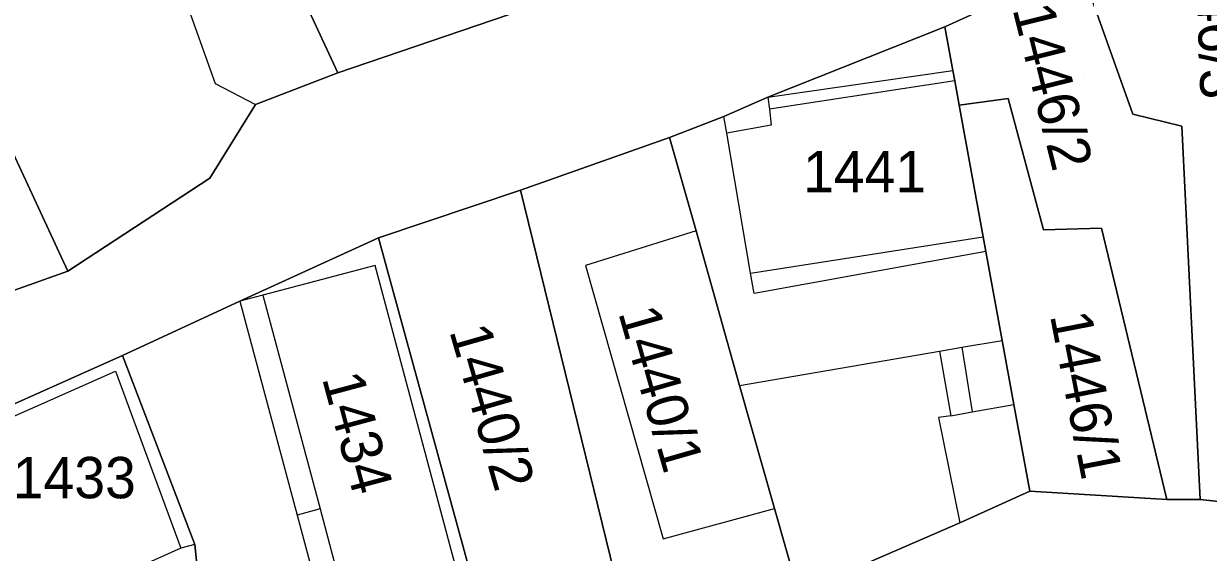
# Model space of a CAD drawing. Extents: x -263943 to -261149, y -1236934 to -1230686.
# Drawn here: x -262817.2 to -262760, y -1235291.2 to -1235265.6 of the extents above; entities that cross this region are included whole.
import ezdxf

# ---------------------------------------------------------------- set-up
doc = ezdxf.new("R2010")
doc.units = 0
for name, color, linetype in [('body_kn', 7, 'Continuous'), ('kladpar_druhypozemkov', 7, 'Continuous'), ('kladpar_hranice', 7, 'Continuous'), ('kladpar_parcelnecisla', 7, 'Continuous'), ('kladpar_plochy', 7, 'Continuous'), ('zappar_hrandruhpozemk', 7, 'Continuous')]:
    doc.layers.add(name, color=color, linetype=linetype)

msp = doc.modelspace()

# ---------------------------------------------------------------- linework, layer by layer
at = {"layer": 'body_kn'}
for p, q in [((-262772.71, -1235265.75), (-262772.71, -1235265.75)), ((-262802.06, -1235267.98), (-262802.06, -1235267.98)), ((-262802.06, -1235267.98), (-262802.06, -1235267.98)), ((-262772.32, -1235267.87), (-262772.32, -1235267.87)), ((-262807.99, -1235268.5), (-262807.99, -1235268.5)), ((-262772.23, -1235268.36), (-262772.23, -1235268.36)), ((-262772.23, -1235268.36), (-262772.23, -1235268.36)), ((-262781.27, -1235269.15), (-262781.27, -1235269.15)), ((-262781.27, -1235269.15), (-262781.27, -1235269.15)), ((-262806.04, -1235269.51), (-262806.04, -1235269.51)), ((-262781.18, -1235269.74), (-262781.18, -1235269.74)), ((-262781.18, -1235269.74), (-262781.18, -1235269.74)), ((-262772.02, -1235269.54), (-262772.02, -1235269.54)), ((-262772.02, -1235269.54), (-262772.02, -1235269.54)), ((-262769.65, -1235269.22), (-262769.65, -1235269.22)), ((-262783.39, -1235270.08), (-262783.39, -1235270.08)), ((-262763.62, -1235269.97), (-262763.62, -1235269.97)), ((-262783.25, -1235270.89), (-262783.25, -1235270.89)), ((-262781.1, -1235270.5), (-262781.1, -1235270.5)), ((-262761.25, -1235270.56), (-262761.25, -1235270.56)), ((-262786.02, -1235271.1), (-262786.02, -1235271.1)), ((-262808.24, -1235273.07), (-262808.24, -1235273.07)), ((-262793.22, -1235273.65), (-262793.22, -1235273.65)), ((-262765.14, -1235275.48), (-262765.14, -1235275.48)), ((-262800.09, -1235275.95), (-262800.09, -1235275.95)), ((-262784.74, -1235275.62), (-262784.74, -1235275.62)), ((-262784.74, -1235275.62), (-262784.74, -1235275.62)), ((-262770.86, -1235275.9), (-262770.86, -1235275.9)), ((-262767.94, -1235275.57), (-262767.94, -1235275.57)), ((-262770.73, -1235276.62), (-262770.73, -1235276.62)), ((-262770.73, -1235276.62), (-262770.73, -1235276.62)), ((-262815.11, -1235277.57), (-262815.11, -1235277.57)), ((-262800.26, -1235277.3), (-262800.26, -1235277.3)), ((-262790.08, -1235277.29), (-262790.08, -1235277.29)), ((-262782.1, -1235277.66), (-262782.1, -1235277.66)), ((-262782.1, -1235277.66), (-262782.1, -1235277.66)), ((-262805.68, -1235278.72), (-262805.68, -1235278.72)), ((-262805.68, -1235278.72), (-262805.68, -1235278.72)), ((-262781.93, -1235278.64), (-262781.93, -1235278.64)), ((-262806.79, -1235279.01), (-262806.79, -1235279.01)), ((-262806.79, -1235279.01), (-262806.79, -1235279.01)), ((-262769.94, -1235280.92), (-262769.94, -1235280.92)), ((-262812.47, -1235281.64), (-262812.47, -1235281.64)), ((-262772.97, -1235281.44), (-262772.97, -1235281.44)), ((-262771.89, -1235281.25), (-262771.89, -1235281.25)), ((-262771.89, -1235281.25), (-262771.89, -1235281.25)), ((-262812.81, -1235282.4), (-262812.81, -1235282.4)), ((-262782.63, -1235283.09), (-262782.63, -1235283.09)), ((-262782.63, -1235283.09), (-262782.63, -1235283.09)), ((-262769.37, -1235284.01), (-262769.37, -1235284.01)), ((-262769.37, -1235284.01), (-262769.37, -1235284.01)), ((-262773.01, -1235284.64), (-262773.01, -1235284.64)), ((-262772.42, -1235284.56), (-262772.42, -1235284.56)), ((-262771.39, -1235284.37), (-262771.39, -1235284.37)), ((-262768.6, -1235288.2), (-262768.6, -1235288.2)), ((-262761.98, -1235288.61), (-262761.98, -1235288.61)), ((-262761.98, -1235288.61), (-262761.98, -1235288.61)), ((-262760.37, -1235288.61), (-262760.37, -1235288.61)), ((-262802.92, -1235289.06), (-262802.92, -1235289.06)), ((-262802.92, -1235289.06), (-262802.92, -1235289.06)), ((-262780.95, -1235289.04), (-262780.95, -1235289.04)), ((-262780.95, -1235289.04), (-262780.95, -1235289.04)), ((-262804.02, -1235289.37), (-262804.02, -1235289.37)), ((-262771.99, -1235289.73), (-262771.99, -1235289.73)), ((-262809.65, -1235290.96), (-262809.65, -1235290.96)), ((-262809.65, -1235290.96), (-262809.65, -1235290.96)), ((-262808.97, -1235290.79), (-262808.97, -1235290.79)), ((-262808.97, -1235290.79), (-262808.97, -1235290.79)), ((-262786.32, -1235290.51), (-262786.32, -1235290.51))]:
    msp.add_line(p, q, dxfattribs=at)
at = {"layer": 'kladpar_druhypozemkov'}
for p, q in [((-262765.98, -1235268.24), (-262765.98, -1235268.24)), ((-262777.37, -1235271.55), (-262777.37, -1235271.55)), ((-262767.67, -1235278.65), (-262767.67, -1235278.65)), ((-262785.52, -1235283.02), (-262785.52, -1235283.02)), ((-262800.06, -1235284.65), (-262800.06, -1235284.65)), ((-262793.11, -1235284.38), (-262793.11, -1235284.38)), ((-262814.67, -1235286.75), (-262814.67, -1235286.75))]:
    msp.add_line(p, q, dxfattribs=at)
at = {"layer": 'kladpar_hranice'}
for points in [[(-262824.94, -1235281.06), (-262815.11, -1235277.57), (-262808.24, -1235273.07), (-262806.04, -1235269.51), (-262802.06, -1235267.98), (-262793.07, -1235264.92), (-262780.69, -1235261.26), (-262767.37, -1235257.43), (-262758.47, -1235255.48), (-262748.38, -1235255.97), (-262735.9, -1235257.57), (-262732.77, -1235252.14), (-262730.91, -1235247.31), (-262730.84, -1235242.57), (-262731.01, -1235239.77), (-262731.01, -1235239.01), (-262731.62, -1235225.03), (-262731.88, -1235218.59)], [(-262795.85, -1235254.41), (-262793.5, -1235260.01), (-262793.07, -1235264.92), (-262802.06, -1235267.98), (-262804.52, -1235262.65), (-262809.92, -1235250.88), (-262811.16, -1235248.19), (-262817.01, -1235235.45), (-262806.18, -1235230.86), (-262802.72, -1235238.27), (-262795.29, -1235254.16), (-262795.85, -1235254.41)], [(-262817.66, -1235272.07), (-262815.11, -1235277.57), (-262824.94, -1235281.06), (-262831.3, -1235283.36), (-262833.26, -1235278.87), (-262834.03, -1235276.83), (-262841.01, -1235260.48), (-262844.59, -1235252.68), (-262843.53, -1235252.18), (-262829.82, -1235245.74), (-262826.81, -1235252.26), (-262825.75, -1235254.55), (-262817.66, -1235272.07)], [(-262802.06, -1235267.98), (-262806.04, -1235269.51), (-262808.24, -1235273.07), (-262815.11, -1235277.57), (-262817.66, -1235272.07), (-262825.75, -1235254.55), (-262811.16, -1235248.19), (-262809.92, -1235250.88), (-262804.52, -1235262.65), (-262802.06, -1235267.98)], [(-262727.22, -1235276.03), (-262729.35, -1235275.44), (-262730.87, -1235275.02), (-262728.59, -1235271.54), (-262728.51, -1235264.17), (-262731.57, -1235263.33), (-262742.6, -1235260.29), (-262742.69, -1235260.88), (-262742.85, -1235261.31), (-262750.16, -1235259.37), (-262758.97, -1235258.45), (-262758.97, -1235258.95), (-262758.97, -1235259.54), (-262766.18, -1235262.77), (-262772.71, -1235265.75), (-262781.27, -1235269.15), (-262783.39, -1235270.08), (-262786.02, -1235271.1), (-262793.22, -1235273.65), (-262800.09, -1235275.95), (-262806.79, -1235279.01), (-262812.47, -1235281.64), (-262821.79, -1235285.8)], [(-262758.33, -1235278.82), (-262757.99, -1235288.86), (-262760.37, -1235288.61), (-262761.25, -1235270.56), (-262763.62, -1235269.97), (-262766.18, -1235262.77), (-262758.97, -1235259.54), (-262758.83, -1235263.8), (-262758.57, -1235271.66), (-262758.33, -1235278.82)], [(-262761.98, -1235288.61), (-262765.14, -1235275.48), (-262767.94, -1235275.57), (-262769.65, -1235269.22), (-262772.02, -1235269.54), (-262772.23, -1235268.36), (-262772.32, -1235267.87), (-262772.71, -1235265.75), (-262766.18, -1235262.77), (-262763.62, -1235269.97), (-262761.25, -1235270.56), (-262760.37, -1235288.61), (-262761.98, -1235288.61)], [(-262772.02, -1235269.54), (-262770.86, -1235275.9), (-262770.73, -1235276.62), (-262769.94, -1235280.92), (-262769.37, -1235284.01), (-262768.6, -1235288.2), (-262771.99, -1235289.73), (-262779.79, -1235293.13), (-262780.95, -1235289.04), (-262782.63, -1235283.09), (-262784.74, -1235275.62), (-262786.02, -1235271.1), (-262783.39, -1235270.08), (-262781.27, -1235269.15), (-262772.71, -1235265.75), (-262772.32, -1235267.87), (-262772.23, -1235268.36), (-262772.02, -1235269.54)], [(-262769.37, -1235284.01), (-262769.94, -1235280.92), (-262770.73, -1235276.62), (-262770.86, -1235275.9), (-262772.02, -1235269.54), (-262769.65, -1235269.22), (-262767.94, -1235275.57), (-262765.14, -1235275.48), (-262761.98, -1235288.61), (-262768.6, -1235288.2), (-262769.37, -1235284.01)], [(-262780.95, -1235289.04), (-262779.79, -1235293.13), (-262788.1, -1235294.58), (-262793.22, -1235273.65), (-262786.02, -1235271.1), (-262784.74, -1235275.62), (-262782.63, -1235283.09), (-262780.95, -1235289.04)], [(-262795.3, -1235293.43), (-262800.09, -1235275.95), (-262793.22, -1235273.65), (-262788.1, -1235294.58), (-262794.71, -1235295.6), (-262795.3, -1235293.43)], [(-262794.71, -1235295.6), (-262808.37, -1235296.72), (-262808.97, -1235290.79), (-262812.47, -1235281.64), (-262806.79, -1235279.01), (-262800.09, -1235275.95), (-262795.3, -1235293.43), (-262794.71, -1235295.6)], [(-262819.14, -1235300.38), (-262819.98, -1235300.89), (-262821.52, -1235298.11), (-262826.96, -1235288.27), (-262821.79, -1235285.8), (-262812.47, -1235281.64), (-262808.97, -1235290.79), (-262808.37, -1235296.72), (-262819.14, -1235300.38)], [(-262779.79, -1235293.13), (-262771.99, -1235289.73), (-262768.6, -1235288.2), (-262761.98, -1235288.61), (-262760.37, -1235288.61), (-262757.99, -1235288.86), (-262756.04, -1235290.64), (-262748.13, -1235299.53)]]:
    msp.add_lwpolyline(points, dxfattribs=at)
at = {"layer": 'kladpar_plochy'}
for points in [[(-262824.94, -1235281.06), (-262815.11, -1235277.57), (-262808.24, -1235273.07), (-262806.04, -1235269.51), (-262802.06, -1235267.98), (-262793.07, -1235264.92), (-262780.69, -1235261.26), (-262767.37, -1235257.43), (-262758.47, -1235255.48), (-262748.38, -1235255.97), (-262735.9, -1235257.57), (-262732.77, -1235252.14), (-262730.91, -1235247.31), (-262730.84, -1235242.57), (-262731.01, -1235239.77), (-262731.01, -1235239.01), (-262731.62, -1235225.03), (-262731.88, -1235218.59)], [(-262727.22, -1235276.03), (-262729.35, -1235275.44), (-262730.87, -1235275.02), (-262728.59, -1235271.54), (-262728.51, -1235264.17), (-262731.57, -1235263.33), (-262742.6, -1235260.29), (-262742.69, -1235260.88), (-262742.85, -1235261.31), (-262750.16, -1235259.37), (-262758.97, -1235258.45), (-262758.97, -1235258.95), (-262758.97, -1235259.54), (-262766.18, -1235262.77), (-262772.71, -1235265.75), (-262781.27, -1235269.15), (-262783.39, -1235270.08), (-262786.02, -1235271.1), (-262793.22, -1235273.65), (-262800.09, -1235275.95), (-262806.79, -1235279.01), (-262812.47, -1235281.64), (-262821.79, -1235285.8)], [(-262779.79, -1235293.13), (-262771.99, -1235289.73), (-262768.6, -1235288.2), (-262761.98, -1235288.61), (-262760.37, -1235288.61), (-262757.99, -1235288.86), (-262756.04, -1235290.64), (-262748.13, -1235299.53)]]:
    msp.add_lwpolyline(points, dxfattribs=at)
for points in [[(-262795.85, -1235254.41), (-262793.5, -1235260.01), (-262793.07, -1235264.92), (-262802.06, -1235267.98), (-262804.52, -1235262.65), (-262809.92, -1235250.88), (-262811.16, -1235248.19), (-262817.01, -1235235.45), (-262806.18, -1235230.86), (-262802.72, -1235238.27), (-262795.29, -1235254.16)], [(-262817.66, -1235272.07), (-262815.11, -1235277.57), (-262824.94, -1235281.06), (-262831.3, -1235283.36), (-262833.26, -1235278.87), (-262834.03, -1235276.83), (-262841.01, -1235260.48), (-262844.59, -1235252.68), (-262843.53, -1235252.18), (-262829.82, -1235245.74), (-262826.81, -1235252.26), (-262825.75, -1235254.55)], [(-262802.06, -1235267.98), (-262806.04, -1235269.51), (-262808.24, -1235273.07), (-262815.11, -1235277.57), (-262817.66, -1235272.07), (-262825.75, -1235254.55), (-262811.16, -1235248.19), (-262809.92, -1235250.88), (-262804.52, -1235262.65)], [(-262758.33, -1235278.82), (-262757.99, -1235288.86), (-262760.37, -1235288.61), (-262761.25, -1235270.56), (-262763.62, -1235269.97), (-262766.18, -1235262.77), (-262758.97, -1235259.54), (-262758.83, -1235263.8), (-262758.57, -1235271.66)], [(-262761.98, -1235288.61), (-262765.14, -1235275.48), (-262767.94, -1235275.57), (-262769.65, -1235269.22), (-262772.02, -1235269.54), (-262772.23, -1235268.36), (-262772.32, -1235267.87), (-262772.71, -1235265.75), (-262766.18, -1235262.77), (-262763.62, -1235269.97), (-262761.25, -1235270.56), (-262760.37, -1235288.61)], [(-262772.02, -1235269.54), (-262770.86, -1235275.9), (-262770.73, -1235276.62), (-262769.94, -1235280.92), (-262769.37, -1235284.01), (-262768.6, -1235288.2), (-262771.99, -1235289.73), (-262779.79, -1235293.13), (-262780.95, -1235289.04), (-262782.63, -1235283.09), (-262784.74, -1235275.62), (-262786.02, -1235271.1), (-262783.39, -1235270.08), (-262781.27, -1235269.15), (-262772.71, -1235265.75), (-262772.32, -1235267.87), (-262772.23, -1235268.36)], [(-262769.37, -1235284.01), (-262769.94, -1235280.92), (-262770.73, -1235276.62), (-262770.86, -1235275.9), (-262772.02, -1235269.54), (-262769.65, -1235269.22), (-262767.94, -1235275.57), (-262765.14, -1235275.48), (-262761.98, -1235288.61), (-262768.6, -1235288.2)], [(-262780.95, -1235289.04), (-262779.79, -1235293.13), (-262788.1, -1235294.58), (-262793.22, -1235273.65), (-262786.02, -1235271.1), (-262784.74, -1235275.62), (-262782.63, -1235283.09)], [(-262795.3, -1235293.43), (-262800.09, -1235275.95), (-262793.22, -1235273.65), (-262788.1, -1235294.58), (-262794.71, -1235295.6)], [(-262794.71, -1235295.6), (-262808.37, -1235296.72), (-262808.97, -1235290.79), (-262812.47, -1235281.64), (-262806.79, -1235279.01), (-262800.09, -1235275.95), (-262795.3, -1235293.43)], [(-262819.14, -1235300.38), (-262819.98, -1235300.89), (-262821.52, -1235298.11), (-262826.96, -1235288.27), (-262821.79, -1235285.8), (-262812.47, -1235281.64), (-262808.97, -1235290.79), (-262808.37, -1235296.72)]]:
    msp.add_lwpolyline(points, close=True, dxfattribs=at)
at = {"layer": 'zappar_hrandruhpozemk'}
for p, q in [((-262781.27, -1235269.15), (-262772.32, -1235267.87)), ((-262772.23, -1235268.36), (-262781.18, -1235269.74)), ((-262781.27, -1235269.15), (-262781.18, -1235269.74)), ((-262781.18, -1235269.74), (-262781.1, -1235270.5)), ((-262781.1, -1235270.5), (-262783.25, -1235270.89)), ((-262784.74, -1235275.62), (-262790.08, -1235277.29)), ((-262782.1, -1235277.66), (-262770.86, -1235275.9)), ((-262770.73, -1235276.62), (-262781.93, -1235278.64)), ((-262790.08, -1235277.29), (-262786.32, -1235290.51)), ((-262782.63, -1235283.09), (-262772.97, -1235281.44)), ((-262772.97, -1235281.44), (-262772.42, -1235284.56)), ((-262771.89, -1235281.25), (-262771.39, -1235284.37)), ((-262820.59, -1235285.85), (-262812.81, -1235282.4)), ((-262812.81, -1235282.4), (-262809.65, -1235290.96)), ((-262772.42, -1235284.56), (-262773.01, -1235284.64)), ((-262773.01, -1235284.64), (-262771.99, -1235289.73)), ((-262802.92, -1235289.06), (-262804.02, -1235289.37)), ((-262786.32, -1235290.51), (-262780.95, -1235289.04)), ((-262809.65, -1235290.96), (-262817.24, -1235294.35)), ((-262808.97, -1235290.79), (-262809.65, -1235290.96))]:
    msp.add_line(p, q, dxfattribs=at)
for points in [[(-262809.34, -1235264.71), (-262807.99, -1235268.5), (-262806.04, -1235269.51)], [(-262781.93, -1235278.64), (-262782.1, -1235277.66), (-262783.25, -1235270.89), (-262783.39, -1235270.08)], [(-262800.26, -1235277.3), (-262805.68, -1235278.72), (-262806.79, -1235279.01)], [(-262801.42, -1235294.85), (-262795.9, -1235293.57), (-262800.26, -1235277.3)], [(-262805.68, -1235278.72), (-262802.92, -1235289.06), (-262802.01, -1235292.48)], [(-262806.79, -1235279.01), (-262804.02, -1235289.37), (-262803.12, -1235292.73), (-262802.01, -1235292.48), (-262801.42, -1235294.85)], [(-262772.97, -1235281.44), (-262771.89, -1235281.25), (-262769.94, -1235280.92)], [(-262772.42, -1235284.56), (-262771.39, -1235284.37), (-262769.37, -1235284.01)]]:
    msp.add_lwpolyline(points, dxfattribs=at)

# ---------------------------------------------------------------- texts
at = {"layer": 'kladpar_parcelnecisla'}
for s, rotation, p in [('1446/3', 272, (-262760.628, -1235261.105)), ('1446/2', 284, (-262769.446, -1235264.889)), ('1440/1', 286, (-262788.511, -1235279.571)), ('1446/1', 281, (-262767.631, -1235279.704)), ('1440/2', 286, (-262796.678, -1235280.454)), ('1434', 285, (-262802.831, -1235282.741))]:
    msp.add_text(s, height=2, rotation=rotation, dxfattribs=at).set_placement(p)
for s, p in [('1441', (-262779.561, -1235273.75)), ('1433', (-262817.775, -1235288.55))]:
    msp.add_text(s, height=2, dxfattribs=at).set_placement(p)

doc.saveas('drawing.dxf')
